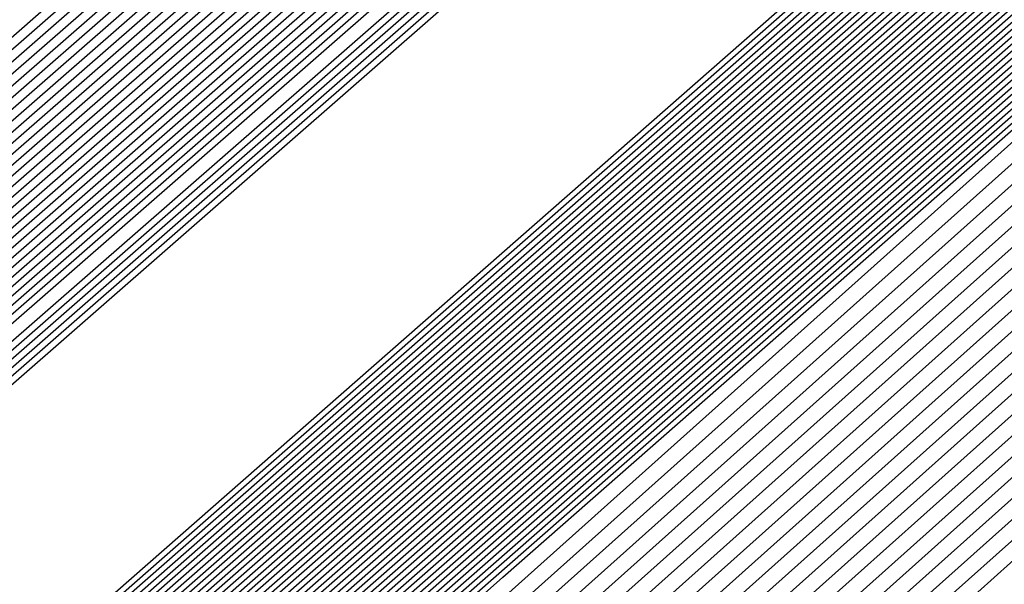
# Model space of a CAD drawing. Extents: x 3249832 to 3255657, y 13789405 to 13793316.
# Tile 792 of 1056: x 3253208.5874 to 3253208.7216, y 13791257.6932 to 13791257.7701. Entities that reach past the tile are written whole.
import ezdxf

# ---------------------------------------------------------------- set-up
doc = ezdxf.new("R2010")
doc.units = 0
doc.header["$LTSCALE"] = 100
doc.header["$MEASUREMENT"] = 0
for name, color, linetype in [('GRATIO_03231_CON', 1, 'CONTINUOUS'), ('GRATIO_0323_ICON', 1, 'CONTINUOUS'), ('TARGETS_EAST', 7, 'CONTINUOUS')]:
    doc.layers.add(name, color=color, linetype=linetype)

# ---------------------------------------------------------------- blocks, each defined once
blk = doc.blocks.new('Gratio_032316_contours')
at = {"layer": 'GRATIO_03231_CON', "color": 1, "linetype": 'Continuous', "flags": 128}
for points in [[(3253179.55027, 13791232.39503), (3253186.87441, 13791238.77001), (3253201.4775, 13791251.51898), (3253219.20823, 13791267.00714), (3253234.45763, 13791280.32933), (3253243.00028, 13791287.79153), (3253246.14511, 13791290.5444), (3253246.5846, 13791290.94974), (3253247.02187, 13791291.379), (3253250.20254, 13791294.24212), (3253258.88285, 13791301.95866), (3253274.44262, 13791315.73867), (3253292.7559, 13791331.95413), (3253308.32028, 13791345.76753)], [(3253180.16544, 13791232.93802), (3253187.28488, 13791239.13155), (3253201.72516, 13791251.73678), (3253219.33902, 13791267.12228), (3253234.51314, 13791280.37862), (3253243.01644, 13791287.80647), (3253246.14668, 13791290.54676), (3253246.58389, 13791290.95054), (3253247.01645, 13791291.37639), (3253250.16633, 13791294.21318), (3253258.7639, 13791301.85732), (3253274.17605, 13791315.50724), (3253292.31584, 13791331.56933), (3253307.73285, 13791345.25198)], [(3253180.78061, 13791233.481), (3253187.69534, 13791239.49309), (3253201.97282, 13791251.95458), (3253219.46981, 13791267.23741), (3253234.56866, 13791280.42791), (3253243.03259, 13791287.8214), (3253246.14825, 13791290.54912), (3253246.58317, 13791290.95133), (3253247.01103, 13791291.37378), (3253250.13013, 13791294.18424), (3253258.64495, 13791301.75599), (3253273.90947, 13791315.27582), (3253291.87577, 13791331.18453), (3253307.14542, 13791344.73643)], [(3253181.39578, 13791234.02399), (3253188.1058, 13791239.85463), (3253202.22048, 13791252.17237), (3253219.6006, 13791267.35254), (3253234.62418, 13791280.4772), (3253243.04874, 13791287.83633), (3253246.14982, 13791290.55149), (3253246.58246, 13791290.95213), (3253247.00561, 13791291.37117), (3253250.09393, 13791294.15529), (3253258.526, 13791301.65465), (3253273.6429, 13791315.0444), (3253291.4357, 13791330.79973), (3253306.55799, 13791344.22088)], [(3253182.62612, 13791235.10996), (3253188.92672, 13791240.5777), (3253202.71581, 13791252.60797), (3253219.86218, 13791267.58281), (3253234.73522, 13791280.57579), (3253243.08105, 13791287.8662), (3253246.15297, 13791290.55621), (3253246.58103, 13791290.95372), (3253246.99477, 13791291.36594), (3253250.02153, 13791294.09741), (3253258.2881, 13791301.45198), (3253273.10975, 13791314.58156), (3253290.55557, 13791330.03014), (3253305.38313, 13791343.18978)], [(3253183.24129, 13791235.65295), (3253189.33718, 13791240.93924), (3253202.96347, 13791252.82577), (3253219.99297, 13791267.69794), (3253234.79073, 13791280.62508), (3253243.0972, 13791287.88113), (3253246.15454, 13791290.55858), (3253246.58032, 13791290.95452), (3253246.98935, 13791291.36333), (3253249.98532, 13791294.06847), (3253258.16915, 13791301.35065), (3253272.84317, 13791314.35013), (3253290.11551, 13791329.64534), (3253304.7957, 13791342.67423)], [(3253189.74764, 13791241.30078), (3253203.21113, 13791253.04357), (3253220.12376, 13791267.81308), (3253234.84625, 13791280.67437), (3253243.11336, 13791287.89607), (3253246.15611, 13791290.56094), (3253246.57961, 13791290.95531), (3253246.98393, 13791291.36072), (3253249.94912, 13791294.03953), (3253258.05019, 13791301.24931), (3253272.5766, 13791314.11871), (3253289.67544, 13791329.26055), (3253304.20827, 13791342.15868)], [(3253190.1581, 13791241.66232), (3253203.45879, 13791253.26136), (3253220.25455, 13791267.92821), (3253234.90177, 13791280.72366), (3253243.12951, 13791287.911), (3253246.15768, 13791290.5633), (3253246.57889, 13791290.95611), (3253246.97851, 13791291.35811), (3253249.91292, 13791294.01058), (3253257.93124, 13791301.14798), (3253272.31002, 13791313.88729), (3253289.23538, 13791328.87575), (3253303.62084, 13791341.64313)], [(3253190.97902, 13791242.38539), (3253203.95411, 13791253.69696), (3253220.51613, 13791268.15847), (3253235.01281, 13791280.82224), (3253243.16182, 13791287.94087), (3253246.16082, 13791290.56803), (3253246.57747, 13791290.9577), (3253246.96767, 13791291.35288), (3253249.84051, 13791293.9527), (3253257.69334, 13791300.94531), (3253271.77687, 13791313.42445), (3253288.35525, 13791328.10615), (3253302.44598, 13791340.61203)], [(3253191.38948, 13791242.74693), (3253204.20177, 13791253.91476), (3253220.64692, 13791268.27361), (3253235.06832, 13791280.87154), (3253243.17797, 13791287.9558), (3253246.1624, 13791290.57039), (3253246.57675, 13791290.9585), (3253246.96225, 13791291.35027), (3253249.80431, 13791293.92376), (3253257.57439, 13791300.84397), (3253271.51029, 13791313.19303), (3253287.91518, 13791327.72135), (3253301.85855, 13791340.09648)], [(3253191.79994, 13791243.10847), (3253204.44943, 13791254.13256), (3253220.77772, 13791268.38874), (3253235.12384, 13791280.92083), (3253243.19412, 13791287.97073), (3253246.16397, 13791290.57276), (3253246.57604, 13791290.95929), (3253246.95683, 13791291.34766), (3253249.76811, 13791293.89481), (3253257.45544, 13791300.74264), (3253271.24372, 13791312.9616), (3253287.47511, 13791327.33655), (3253301.27112, 13791339.58093)], [(3253192.2104, 13791243.47001), (3253204.69709, 13791254.35035), (3253220.90851, 13791268.50387), (3253235.17936, 13791280.97012), (3253243.21028, 13791287.98567), (3253246.16554, 13791290.57512), (3253246.57533, 13791290.96009), (3253246.95142, 13791291.34505), (3253249.73191, 13791293.86587), (3253257.33649, 13791300.6413), (3253270.97714, 13791312.73018), (3253287.03505, 13791326.95176), (3253300.68369, 13791339.06538)], [(3253193.03132, 13791244.19308), (3253205.19242, 13791254.78595), (3253221.17009, 13791268.73414), (3253235.29039, 13791281.0687), (3253243.24258, 13791288.01553), (3253246.16868, 13791290.57985), (3253246.5739, 13791290.96168), (3253246.94058, 13791291.33982), (3253249.6595, 13791293.80799), (3253257.09858, 13791300.43863), (3253270.44399, 13791312.26734), (3253286.15492, 13791326.18216), (3253299.50883, 13791338.03428)], [(3253193.44178, 13791244.55462), (3253205.44008, 13791255.00375), (3253221.30088, 13791268.84927), (3253235.34591, 13791281.11799), (3253243.25874, 13791288.03047), (3253246.17025, 13791290.58221), (3253246.57319, 13791290.96248), (3253246.93516, 13791291.33721), (3253249.6233, 13791293.77904), (3253256.97963, 13791300.3373), (3253270.17741, 13791312.03592), (3253285.71485, 13791325.79737), (3253298.92139, 13791337.51873)], [(3253193.85224, 13791244.91616), (3253205.68774, 13791255.22155), (3253221.43167, 13791268.9644), (3253235.40143, 13791281.16728), (3253243.27489, 13791288.0454), (3253246.17182, 13791290.58457), (3253246.57247, 13791290.96327), (3253246.92974, 13791291.3346), (3253249.5871, 13791293.7501), (3253256.86068, 13791300.23596), (3253269.91084, 13791311.8045), (3253285.27479, 13791325.41257), (3253298.33396, 13791337.00318)], [(3253194.2627, 13791245.2777), (3253205.9354, 13791255.43934), (3253221.56246, 13791269.07954), (3253235.45695, 13791281.21658), (3253243.29104, 13791288.06033), (3253246.17339, 13791290.58694), (3253246.57176, 13791290.96407), (3253246.92432, 13791291.33198), (3253249.55089, 13791293.72116), (3253256.74173, 13791300.13463), (3253269.64426, 13791311.57307), (3253284.83472, 13791325.02777), (3253297.74653, 13791336.48763)], [(3253195.08362, 13791246.00077), (3253206.43072, 13791255.87494), (3253221.82404, 13791269.3098), (3253235.56798, 13791281.31516), (3253243.32335, 13791288.0902), (3253246.17654, 13791290.59166), (3253246.57033, 13791290.96566), (3253246.91348, 13791291.32676), (3253249.47849, 13791293.66327), (3253256.50383, 13791299.93196), (3253269.11111, 13791311.11023), (3253283.95459, 13791324.25817), (3253296.57167, 13791335.45653)], [(3253195.49408, 13791246.36231), (3253206.67838, 13791256.09274), (3253221.95483, 13791269.42494), (3253235.6235, 13791281.36445), (3253243.3395, 13791288.10513), (3253246.17811, 13791290.59402), (3253246.56962, 13791290.96646), (3253246.90806, 13791291.32415), (3253249.44229, 13791293.63433), (3253256.38488, 13791299.83062), (3253268.84454, 13791310.87881), (3253283.51452, 13791323.87338), (3253295.98424, 13791334.94098)], [(3253195.90454, 13791246.72385), (3253206.92604, 13791256.31054), (3253222.08562, 13791269.54007), (3253235.67902, 13791281.41374), (3253243.35566, 13791288.12007), (3253246.17968, 13791290.59639), (3253246.56891, 13791290.96725), (3253246.90264, 13791291.32154), (3253249.40609, 13791293.60539), (3253256.26593, 13791299.72929), (3253268.57796, 13791310.64739), (3253283.07446, 13791323.48858), (3253295.39681, 13791334.42543)], [(3253196.31501, 13791247.08539), (3253207.1737, 13791256.52833), (3253222.21641, 13791269.6552), (3253235.73454, 13791281.46303), (3253243.37181, 13791288.135), (3253246.18125, 13791290.59875), (3253246.56819, 13791290.96805), (3253246.89722, 13791291.31892), (3253249.36988, 13791293.57645), (3253256.14697, 13791299.62795), (3253268.31138, 13791310.41597), (3253282.63439, 13791323.10378), (3253294.80938, 13791333.90988)], [(3253197.13593, 13791247.80846), (3253207.66903, 13791256.96393), (3253222.47799, 13791269.88547), (3253235.84557, 13791281.56162), (3253243.40412, 13791288.16487), (3253246.18439, 13791290.60348), (3253246.56677, 13791290.96964), (3253246.88638, 13791291.3137), (3253249.29748, 13791293.51856), (3253255.90907, 13791299.42528), (3253267.77823, 13791309.95312), (3253281.75426, 13791322.33419), (3253293.63452, 13791332.87878)], [(3253197.54639, 13791248.17), (3253207.91669, 13791257.18173), (3253222.60878, 13791270.0006), (3253235.90109, 13791281.61091), (3253243.42027, 13791288.1798), (3253246.18596, 13791290.60584), (3253246.56605, 13791290.97044), (3253246.88096, 13791291.31109), (3253249.26128, 13791293.48962), (3253255.79012, 13791299.32395), (3253267.51166, 13791309.7217), (3253281.31419, 13791321.94939), (3253293.04709, 13791332.36323), (3253299.24948, 13791337.92415)], [(3253197.95685, 13791248.53154), (3253208.16435, 13791257.39953), (3253222.73957, 13791270.11573), (3253235.95661, 13791281.6602), (3253243.43643, 13791288.19473), (3253246.18754, 13791290.6082), (3253246.56534, 13791290.97123), (3253246.87554, 13791291.30847), (3253249.22507, 13791293.46068), (3253255.67117, 13791299.22261), (3253267.24508, 13791309.49028), (3253280.87413, 13791321.56459), (3253292.45966, 13791331.84768), (3253298.58416, 13791337.33876)]]:
    blk.add_lwpolyline(points, dxfattribs=at)
at = {"layer": 'GRATIO_03231_CON', "color": 5, "linetype": 'Continuous', "flags": 128}
for points in [[(3253178.31993, 13791231.30905), (3253186.05349, 13791238.04694), (3253200.98218, 13791251.08338), (3253218.94665, 13791266.77688), (3253234.34659, 13791280.23075), (3253242.96798, 13791287.76167), (3253246.14197, 13791290.53967), (3253246.58603, 13791290.94815), (3253247.02107, 13791291.37394), (3253250.18182, 13791294.2177), (3253258.80647, 13791301.88356), (3253274.26937, 13791315.56557), (3253292.48955, 13791331.61762), (3253308.02221, 13791345.18354)], [(3253177.70476, 13791230.76607), (3253185.64303, 13791237.6854), (3253200.73452, 13791250.86558), (3253218.81586, 13791266.66175), (3253234.29107, 13791280.18146), (3253242.95182, 13791287.74673), (3253246.1404, 13791290.53731), (3253246.58674, 13791290.94735), (3253247.01436, 13791291.36584), (3253250.12102, 13791294.16091), (3253258.59804, 13791301.69555), (3253273.79626, 13791315.14336), (3253291.70456, 13791330.92064), (3253306.97134, 13791344.25434)], [(3253177.08958, 13791230.22308), (3253185.23257, 13791237.32386), (3253200.48686, 13791250.64779), (3253218.68507, 13791266.54661), (3253234.23556, 13791280.13216), (3253242.93567, 13791287.7318), (3253246.13883, 13791290.53495), (3253246.58745, 13791290.94656), (3253247.00766, 13791291.35773), (3253250.06022, 13791294.10413), (3253258.38961, 13791301.50754), (3253273.32314, 13791314.72115), (3253290.91956, 13791330.22366), (3253305.92046, 13791343.32515)], [(3253176.47441, 13791229.68009), (3253184.82211, 13791236.96232), (3253200.23919, 13791250.42999), (3253218.55428, 13791266.43148), (3253234.18004, 13791280.08287), (3253242.91952, 13791287.71687), (3253246.13725, 13791290.53258), (3253246.58817, 13791290.94576), (3253247.00095, 13791291.34963), (3253249.99942, 13791294.04734), (3253258.18118, 13791301.31953), (3253272.85003, 13791314.29894), (3253290.13456, 13791329.52668), (3253304.86958, 13791342.39595)], [(3253175.24407, 13791228.59412), (3253184.00119, 13791236.23925), (3253199.74387, 13791249.99439), (3253218.2927, 13791266.20121), (3253234.069, 13791279.98429), (3253242.88721, 13791287.687), (3253246.13411, 13791290.52786), (3253246.58959, 13791290.94417), (3253246.98754, 13791291.33342), (3253249.87782, 13791293.93376), (3253257.76432, 13791300.94351), (3253271.9038, 13791313.45451), (3253288.56457, 13791328.13272), (3253302.76783, 13791340.53756)], [(3253196.57706, 13791247.03615), (3253203.47105, 13791253.1938), (3253218.75951, 13791266.60126), (3253234.06971, 13791279.98413), (3253242.88772, 13791287.68662), (3253246.13462, 13791290.52731), (3253246.59031, 13791290.94338), (3253246.98083, 13791291.32532), (3253249.81702, 13791293.87697), (3253257.55589, 13791300.7555), (3253271.43068, 13791313.0323), (3253287.77957, 13791327.43574), (3253301.71695, 13791339.60837)], [(3253196.71057, 13791247.15254), (3253203.58621, 13791253.29381), (3253218.83398, 13791266.66558), (3253234.10345, 13791280.01283), (3253242.89801, 13791287.6948), (3253246.13636, 13791290.52784), (3253246.59102, 13791290.94258), (3253246.97413, 13791291.31721), (3253249.75622, 13791293.82018), (3253257.34746, 13791300.56749), (3253270.95757, 13791312.61009), (3253286.99457, 13791326.73875), (3253300.66608, 13791338.67918)], [(3253196.84408, 13791247.26894), (3253203.70137, 13791253.39382), (3253218.90845, 13791266.7299), (3253234.13718, 13791280.04153), (3253242.9083, 13791287.70297), (3253246.13809, 13791290.52836), (3253246.59174, 13791290.94178), (3253246.96742, 13791291.30911), (3253249.69542, 13791293.76339), (3253257.13903, 13791300.37948), (3253270.48445, 13791312.18788), (3253286.20957, 13791326.04177), (3253299.6152, 13791337.74998)], [(3253197.11109, 13791247.50174), (3253203.93169, 13791253.59384), (3253219.0574, 13791266.85855), (3253234.20465, 13791280.09892), (3253242.92888, 13791287.71932), (3253246.14156, 13791290.52941), (3253246.59316, 13791290.94019), (3253246.95401, 13791291.2929), (3253249.57383, 13791293.64981), (3253256.72217, 13791300.00346), (3253269.53822, 13791311.34346), (3253284.63958, 13791324.64781), (3253297.51345, 13791335.89159)], [(3253197.2446, 13791247.61813), (3253204.04685, 13791253.69384), (3253219.13187, 13791266.92287), (3253234.23839, 13791280.12762), (3253242.93918, 13791287.72749), (3253246.1433, 13791290.52994), (3253246.59388, 13791290.9394), (3253246.9473, 13791291.28479), (3253249.51303, 13791293.59302), (3253256.51374, 13791299.81545), (3253269.06511, 13791310.92125), (3253283.85458, 13791323.95083), (3253296.46257, 13791334.9624)], [(3253197.37811, 13791247.73453), (3253204.16201, 13791253.79385), (3253219.20635, 13791266.98719), (3253234.27212, 13791280.15631), (3253242.94947, 13791287.73567), (3253246.14503, 13791290.53046), (3253246.59459, 13791290.9386), (3253246.9406, 13791291.27669), (3253249.45223, 13791293.53623), (3253256.30531, 13791299.62744), (3253268.59199, 13791310.49904), (3253283.06958, 13791323.25385), (3253295.41169, 13791334.0332)], [(3253197.51162, 13791247.85093), (3253204.27717, 13791253.89386), (3253219.28082, 13791267.05151), (3253234.30586, 13791280.18501), (3253242.95976, 13791287.74384), (3253246.14676, 13791290.53099), (3253246.5953, 13791290.9378), (3253246.93389, 13791291.26859), (3253249.39143, 13791293.47944), (3253256.09688, 13791299.43942), (3253268.11888, 13791310.07683), (3253282.28459, 13791322.55687), (3253294.36082, 13791333.10401)], [(3253197.77863, 13791248.08372), (3253204.50749, 13791254.09388), (3253219.42977, 13791267.18016), (3253234.37333, 13791280.2424), (3253242.98034, 13791287.76019), (3253246.15023, 13791290.53204), (3253246.59673, 13791290.93621), (3253246.92048, 13791291.25238), (3253249.26983, 13791293.36586), (3253255.68002, 13791299.0634), (3253267.17265, 13791309.2324), (3253280.71459, 13791321.16291), (3253292.25906, 13791331.24562), (3253298.86322, 13791336.86351)], [(3253197.91214, 13791248.20012), (3253204.62265, 13791254.19388), (3253219.50424, 13791267.24448), (3253234.40706, 13791280.2711), (3253242.99064, 13791287.76837), (3253246.15197, 13791290.53257), (3253246.59744, 13791290.93542), (3253246.91378, 13791291.24427), (3253249.20903, 13791293.30907), (3253255.47159, 13791298.87539), (3253266.69953, 13791308.81019), (3253279.9296, 13791320.46593), (3253291.20819, 13791330.31643), (3253297.66843, 13791335.81202)], [(3253198.04565, 13791248.31651), (3253204.73781, 13791254.29389), (3253219.57872, 13791267.3088), (3253234.4408, 13791280.2998), (3253243.00093, 13791287.77654), (3253246.1537, 13791290.53309), (3253246.59816, 13791290.93462), (3253246.90707, 13791291.23617), (3253249.14823, 13791293.25228), (3253255.26316, 13791298.68738), (3253266.22642, 13791308.38798), (3253279.1446, 13791319.76895), (3253290.15731, 13791329.38723), (3253296.47364, 13791334.76054)], [(3253198.17916, 13791248.43291), (3253204.85297, 13791254.3939), (3253219.65319, 13791267.37312), (3253234.47453, 13791280.32849), (3253243.01122, 13791287.78471), (3253246.15544, 13791290.53362), (3253246.59887, 13791290.93382), (3253246.90036, 13791291.22806), (3253249.08743, 13791293.19549), (3253255.05473, 13791298.49937), (3253265.7533, 13791307.96577), (3253278.3596, 13791319.07197), (3253289.10643, 13791328.45804), (3253295.27885, 13791333.70905)], [(3253198.44617, 13791248.6657), (3253205.08329, 13791254.59392), (3253219.80214, 13791267.50177), (3253234.542, 13791280.38589), (3253243.0318, 13791287.80106), (3253246.15891, 13791290.53467), (3253246.6003, 13791290.93223), (3253246.88695, 13791291.21186), (3253248.96583, 13791293.08191), (3253254.63787, 13791298.12335), (3253264.80707, 13791307.12135), (3253276.7896, 13791317.678), (3253287.00468, 13791326.59965), (3253292.88927, 13791331.60608), (3253295.95133, 13791334.07094)], [(3253198.57968, 13791248.7821), (3253205.19845, 13791254.69392), (3253219.87661, 13791267.56609), (3253234.57574, 13791280.41459), (3253243.04209, 13791287.80924), (3253246.16064, 13791290.53519), (3253246.60101, 13791290.93144), (3253246.88025, 13791291.20375), (3253248.90503, 13791293.02512), (3253254.42944, 13791297.93534), (3253264.33396, 13791306.69914), (3253276.00461, 13791316.98102), (3253285.9538, 13791325.67045), (3253291.69448, 13791330.55459), (3253294.7416, 13791333.01142)], [(3253198.71319, 13791248.8985), (3253205.31361, 13791254.79393), (3253219.95108, 13791267.63041), (3253234.60947, 13791280.44328), (3253243.05239, 13791287.81741), (3253246.16237, 13791290.53572), (3253246.60172, 13791290.93064), (3253246.87354, 13791291.19565), (3253248.84423, 13791292.96834), (3253254.22101, 13791297.74733), (3253263.86084, 13791306.27693), (3253275.21961, 13791316.28404), (3253284.90293, 13791324.74126), (3253290.49969, 13791329.50311), (3253293.53187, 13791331.9519)], [(3253198.8467, 13791249.0149), (3253205.42877, 13791254.89394), (3253220.02556, 13791267.69473), (3253234.64321, 13791280.47198), (3253243.06268, 13791287.82558), (3253246.16411, 13791290.53624), (3253246.60244, 13791290.92984), (3253246.86684, 13791291.18754), (3253248.78343, 13791292.91155), (3253254.01258, 13791297.55932), (3253263.38773, 13791305.85472), (3253274.43461, 13791315.58706), (3253283.85205, 13791323.81207), (3253289.3049, 13791328.45162), (3253292.32214, 13791330.89237), (3253295.39879, 13791333.38715)], [(3253199.11371, 13791249.24769), (3253205.65909, 13791255.09396), (3253220.17451, 13791267.82338), (3253234.71068, 13791280.52937), (3253243.08326, 13791287.84193), (3253246.16758, 13791290.53729), (3253246.60386, 13791290.92825), (3253246.85342, 13791291.17133), (3253248.66183, 13791292.79797), (3253253.59572, 13791297.1833), (3253262.4415, 13791305.01029), (3253272.86462, 13791314.1931), (3253281.7503, 13791321.95368), (3253286.91532, 13791326.34865), (3253289.90268, 13791328.77333), (3253293.18693, 13791331.45768)], [(3253199.24722, 13791249.36409), (3253205.77425, 13791255.19397), (3253220.24898, 13791267.8877), (3253234.74441, 13791280.55807), (3253243.09355, 13791287.85011), (3253246.16931, 13791290.53782), (3253246.60458, 13791290.92746), (3253246.84672, 13791291.16323), (3253248.60103, 13791292.74118), (3253253.38729, 13791296.99529), (3253261.96839, 13791304.58808), (3253272.07962, 13791313.49612), (3253280.69942, 13791321.02448), (3253285.72053, 13791325.29717), (3253288.69295, 13791327.71381), (3253292.081, 13791330.49295), (3253297.61917, 13791335.1971)], [(3253199.38073, 13791249.48048), (3253205.88941, 13791255.29397), (3253220.32345, 13791267.95202), (3253234.77815, 13791280.58677), (3253243.10385, 13791287.85828), (3253246.17105, 13791290.53834), (3253246.60529, 13791290.92666), (3253246.84001, 13791291.15513), (3253248.54023, 13791292.68439), (3253253.17886, 13791296.80728), (3253261.49527, 13791304.16587), (3253271.29462, 13791312.79914), (3253279.64854, 13791320.09529), (3253284.52574, 13791324.24568), (3253287.48322, 13791326.65429), (3253290.97507, 13791329.52822), (3253296.71525, 13791334.41022)], [(3253199.51424, 13791249.59688), (3253206.00457, 13791255.39398), (3253220.39793, 13791268.01634), (3253234.81188, 13791280.61546), (3253243.11414, 13791287.86646), (3253246.17278, 13791290.53887), (3253246.606, 13791290.92586), (3253246.83331, 13791291.14702), (3253248.47943, 13791292.6276), (3253252.97044, 13791296.61927), (3253261.02215, 13791303.74366), (3253270.50962, 13791312.10216), (3253278.59767, 13791319.16609), (3253283.33095, 13791323.1942), (3253286.27349, 13791325.59476), (3253289.86914, 13791328.56348), (3253295.81132, 13791333.62334)], [(3253199.78125, 13791249.82967), (3253206.23489, 13791255.594), (3253220.54687, 13791268.14499), (3253234.87935, 13791280.67286), (3253243.13472, 13791287.8828), (3253246.17625, 13791290.53992), (3253246.60743, 13791290.92427), (3253246.8199, 13791291.13081), (3253248.35784, 13791292.51402), (3253252.55358, 13791296.24325), (3253260.07593, 13791302.89924), (3253268.93963, 13791310.70819), (3253276.49591, 13791317.3077), (3253280.94137, 13791321.09123), (3253283.85403, 13791323.47572), (3253287.65728, 13791326.63402), (3253294.00347, 13791332.04958)], [(3253199.91476, 13791249.94607), (3253206.35005, 13791255.69401), (3253220.62135, 13791268.20931), (3253234.91309, 13791280.70156), (3253243.14501, 13791287.89098), (3253246.17798, 13791290.54045), (3253246.60814, 13791290.92348), (3253246.81319, 13791291.12271), (3253248.29704, 13791292.45723), (3253252.34515, 13791296.05524), (3253259.60281, 13791302.47703), (3253268.15463, 13791310.01121), (3253275.44504, 13791316.37851), (3253279.74658, 13791320.03974), (3253282.6443, 13791322.4162), (3253286.55135, 13791325.66929), (3253293.09954, 13791331.2627), (3253300.79521, 13791337.86923)], [(3253200.04827, 13791250.06247), (3253206.46521, 13791255.79401), (3253220.69582, 13791268.27363), (3253234.94682, 13791280.73025), (3253243.15531, 13791287.89915), (3253246.17972, 13791290.54097), (3253246.60886, 13791290.92268), (3253246.80649, 13791291.1146), (3253248.23624, 13791292.40044), (3253252.13672, 13791295.86723), (3253259.1297, 13791302.05482), (3253267.36963, 13791309.31423), (3253274.39416, 13791315.44932), (3253278.55179, 13791318.98826), (3253281.43456, 13791321.35667), (3253285.44542, 13791324.70455), (3253292.19561, 13791330.47582), (3253300.12972, 13791337.29016)], [(3253200.18178, 13791250.17887), (3253206.58037, 13791255.89402), (3253220.77029, 13791268.33795), (3253234.98056, 13791280.75895), (3253243.1656, 13791287.90733), (3253246.18145, 13791290.5415), (3253246.60957, 13791290.92188), (3253246.79978, 13791291.1065), (3253248.17544, 13791292.34365), (3253251.92829, 13791295.67922), (3253258.65658, 13791301.63261), (3253266.58464, 13791308.61725), (3253273.34328, 13791314.52012), (3253277.357, 13791317.93677), (3253280.22483, 13791320.29715), (3253284.33949, 13791323.73982), (3253291.29169, 13791329.68894), (3253299.46423, 13791336.71108)], [(3253200.44879, 13791250.41166), (3253206.81069, 13791256.09404), (3253220.91924, 13791268.4666), (3253235.04803, 13791280.81634), (3253243.18618, 13791287.92368), (3253246.18492, 13791290.54255), (3253246.611, 13791290.92029), (3253246.78637, 13791291.09029), (3253248.05384, 13791292.23007), (3253251.51143, 13791295.3032), (3253257.71035, 13791300.78818), (3253265.01464, 13791307.22329), (3253271.24153, 13791312.66173), (3253274.96742, 13791315.8338), (3253277.80537, 13791318.17811), (3253282.12763, 13791321.81036), (3253289.48383, 13791328.11518), (3253298.13324, 13791335.55292)], [(3253200.5823, 13791250.52806), (3253206.92586, 13791256.19405), (3253220.99372, 13791268.53092), (3253235.08176, 13791280.84504), (3253243.19647, 13791287.93185), (3253246.18666, 13791290.54307), (3253246.61171, 13791290.9195), (3253246.77966, 13791291.08219), (3253247.99304, 13791292.17328), (3253251.303, 13791295.11519), (3253257.23724, 13791300.36597), (3253264.22964, 13791306.52631), (3253270.19065, 13791311.73254), (3253273.77263, 13791314.78231), (3253276.59564, 13791317.11859), (3253281.0217, 13791320.84562), (3253288.57991, 13791327.3283), (3253297.46775, 13791334.97385)], [(3253200.71581, 13791250.64445), (3253207.04102, 13791256.29406), (3253221.06819, 13791268.59524), (3253235.1155, 13791280.87374), (3253243.20676, 13791287.94002), (3253246.18839, 13791290.5436), (3253246.61242, 13791290.9187), (3253246.77296, 13791291.07408), (3253247.93224, 13791292.11649), (3253251.09457, 13791294.92718), (3253256.76412, 13791299.94376), (3253263.44465, 13791305.82933), (3253269.13978, 13791310.80334), (3253272.57784, 13791313.73083), (3253275.38591, 13791316.05906), (3253279.91577, 13791319.88089), (3253287.67598, 13791326.54142), (3253296.80226, 13791334.39477)], [(3253200.84932, 13791250.76085), (3253207.15618, 13791256.39406), (3253221.14266, 13791268.65956), (3253235.14923, 13791280.90243), (3253243.21706, 13791287.9482), (3253246.19012, 13791290.54412), (3253246.61314, 13791290.9179), (3253246.76625, 13791291.06598), (3253247.87144, 13791292.0597), (3253250.88614, 13791294.73917), (3253256.29101, 13791299.52155), (3253262.65965, 13791305.13235), (3253268.0889, 13791309.87415), (3253271.38305, 13791312.67934), (3253274.17618, 13791314.99954), (3253278.80984, 13791318.91616), (3253286.77206, 13791325.75454), (3253296.13677, 13791333.81569)], [(3253201.11633, 13791250.99365), (3253207.3865, 13791256.59408), (3253221.29161, 13791268.78821), (3253235.2167, 13791280.95983), (3253243.23764, 13791287.96455), (3253246.19359, 13791290.54517), (3253246.61456, 13791290.91631), (3253246.75284, 13791291.04977), (3253247.74984, 13791291.94612), (3253250.46928, 13791294.36315), (3253255.34478, 13791298.67713), (3253261.08965, 13791303.73839), (3253265.98715, 13791308.01576), (3253268.99347, 13791310.57637), (3253271.75672, 13791312.8805), (3253276.59798, 13791316.9867), (3253284.9642, 13791324.18078), (3253294.80578, 13791332.65754)], [(3253201.24984, 13791251.11004), (3253207.50166, 13791256.69409), (3253221.36608, 13791268.85253), (3253235.25044, 13791280.98852), (3253243.24793, 13791287.97272), (3253246.19533, 13791290.5457), (3253246.61528, 13791290.91552), (3253246.74613, 13791291.04167), (3253247.68904, 13791291.88933), (3253250.26085, 13791294.17514), (3253254.87166, 13791298.25492), (3253260.30466, 13791303.04141), (3253264.93627, 13791307.08657), (3253267.79868, 13791309.52489), (3253270.54699, 13791311.82097), (3253275.49205, 13791316.02196), (3253284.06028, 13791323.3939), (3253294.14029, 13791332.07846)], [(3253201.38335, 13791251.22644), (3253207.61682, 13791256.7941), (3253221.44056, 13791268.91685), (3253235.28417, 13791281.01722), (3253243.25822, 13791287.9809), (3253246.19706, 13791290.54622), (3253246.61599, 13791290.91472), (3253246.73943, 13791291.03356), (3253247.62824, 13791291.83254), (3253250.05242, 13791293.98713), (3253254.39855, 13791297.83271), (3253259.51966, 13791302.34443), (3253263.88539, 13791306.15737), (3253266.60389, 13791308.4734), (3253269.33726, 13791310.76145), (3253274.38613, 13791315.05723), (3253283.15635, 13791322.60702), (3253293.4748, 13791331.49938)], [(3253201.51686, 13791251.34284), (3253207.73198, 13791256.8941), (3253221.51503, 13791268.98117), (3253235.31791, 13791281.04592), (3253243.26852, 13791287.98907), (3253246.1988, 13791290.54675), (3253246.6167, 13791290.91393), (3253246.73272, 13791291.02546), (3253247.56744, 13791291.77576), (3253249.84399, 13791293.79912), (3253253.92543, 13791297.41049), (3253258.73466, 13791301.64744), (3253262.83452, 13791305.22818), (3253265.4091, 13791307.42192), (3253268.12753, 13791309.70193), (3253273.2802, 13791314.0925), (3253282.25242, 13791321.82014), (3253292.80931, 13791330.9203), (3253301.81088, 13791338.63068)], [(3253201.78387, 13791251.57563), (3253207.9623, 13791257.09412), (3253221.66398, 13791269.10982), (3253235.38538, 13791281.10331), (3253243.2891, 13791288.00542), (3253246.20227, 13791290.5478), (3253246.61813, 13791290.91233), (3253246.71931, 13791291.00925), (3253247.44584, 13791291.66218), (3253249.42713, 13791293.4231), (3253252.9792, 13791296.56607), (3253257.16467, 13791300.25348), (3253260.73276, 13791303.36979), (3253263.01952, 13791305.31895), (3253265.70807, 13791307.58288), (3253271.06834, 13791312.16303), (3253280.44457, 13791320.24638), (3253291.47832, 13791329.76215), (3253300.88547, 13791337.82513)], [(3253201.91738, 13791251.69203), (3253208.07746, 13791257.19413), (3253221.73845, 13791269.17414), (3253235.41911, 13791281.13201), (3253243.29939, 13791288.01359), (3253246.204, 13791290.54832), (3253246.61884, 13791290.91154), (3253246.71261, 13791291.00114), (3253247.38504, 13791291.60539), (3253249.2187, 13791293.23509), (3253252.50609, 13791296.14386), (3253256.37967, 13791299.5565), (3253259.68189, 13791302.44059), (3253261.82473, 13791304.26746), (3253264.49834, 13791306.52336), (3253269.96241, 13791311.1983), (3253279.54064, 13791319.4595), (3253290.81283, 13791329.18307), (3253300.42277, 13791337.42236)], [(3253202.05089, 13791251.80842), (3253208.19262, 13791257.29414), (3253221.81293, 13791269.23846), (3253235.45285, 13791281.16071), (3253243.30968, 13791288.02177), (3253246.20573, 13791290.54885), (3253246.61956, 13791290.91074), (3253246.7059, 13791290.99304), (3253247.32424, 13791291.5486), (3253249.01027, 13791293.04708), (3253252.03297, 13791295.72165), (3253255.59467, 13791298.85952), (3253258.63101, 13791301.5114), (3253260.62994, 13791303.21597), (3253263.28861, 13791305.46384), (3253268.85648, 13791310.23357), (3253278.63672, 13791318.67262), (3253290.14734, 13791328.60399), (3253299.96006, 13791337.01958)], [(3253222.18973, 13791268.9562), (3253208.47101, 13791257.20698), (3253202.18439, 13791251.92482), (3253202.18439, 13791251.92482), (3253208.30778, 13791257.39414), (3253221.8874, 13791269.30278)], [(3253222.33685, 13791269.08692), (3253208.70035, 13791257.40813), (3253202.45141, 13791252.15761), (3253202.45141, 13791252.15761), (3253208.5381, 13791257.59416), (3253222.03635, 13791269.43142)], [(3253222.41042, 13791269.15229), (3253208.81502, 13791257.50869), (3253202.58492, 13791252.27401), (3253202.58492, 13791252.27401), (3253208.65326, 13791257.69417), (3253222.11082, 13791269.49575)], [(3253222.48398, 13791269.21765), (3253208.92969, 13791257.60926), (3253202.71843, 13791252.39041), (3253202.71843, 13791252.39041), (3253208.76842, 13791257.79418), (3253222.18529, 13791269.56007)], [(3253222.55754, 13791269.28301), (3253209.04436, 13791257.70983), (3253202.85194, 13791252.50681), (3253202.85193, 13791252.50681), (3253208.88358, 13791257.89419), (3253222.25977, 13791269.62439)], [(3253222.70467, 13791269.41374), (3253209.2737, 13791257.91097), (3253203.11895, 13791252.7396), (3253203.11895, 13791252.7396), (3253209.1139, 13791258.0942), (3253222.40871, 13791269.75304)], [(3253222.77823, 13791269.4791), (3253209.38837, 13791258.01154), (3253203.25246, 13791252.856), (3253203.25246, 13791252.856), (3253209.22906, 13791258.19421), (3253222.48319, 13791269.81736)], [(3253222.8518, 13791269.54447), (3253209.50304, 13791258.11211), (3253203.38597, 13791252.97239), (3253203.38597, 13791252.97239), (3253209.34422, 13791258.29422), (3253222.55766, 13791269.88168)], [(3253222.92536, 13791269.60983), (3253209.61771, 13791258.21268), (3253203.51947, 13791253.08879), (3253203.51947, 13791253.08879), (3253209.45938, 13791258.39423), (3253222.63214, 13791269.946)], [(3253294.55593, 13791331.78482), (3253282.65133, 13791321.30274), (3253268.6032, 13791309.01445), (3253256.6338, 13791298.60027), (3253249.91373, 13791292.81609), (3253247.40711, 13791290.71997), (3253247.02638, 13791290.44557), (3253246.62867, 13791290.09727), (3253243.8498, 13791287.66252), (3253236.27025, 13791281.09954), (3253223.07249, 13791269.74056), (3253209.84706, 13791258.41382), (3253203.78649, 13791253.32159), (3253203.78649, 13791253.32159), (3253209.68971, 13791258.59423), (3253222.78114, 13791270.07458), (3253235.89161, 13791281.53353), (3253243.79641, 13791288.43297), (3253249.04881, 13791292.99861), (3253256.14655, 13791299.14707), (3253268.13516, 13791309.52901), (3253282.25127, 13791321.73092), (3253294.2793, 13791332.07331)], [(3253294.30341, 13791331.56698), (3253282.46184, 13791321.1404), (3253268.48808, 13791308.91717), (3253256.58203, 13791298.55815), (3253249.89752, 13791292.80461), (3253247.40414, 13791290.71961), (3253247.02543, 13791290.44664), (3253246.629, 13791290.09938), (3253243.85878, 13791287.67218), (3253236.30279, 13791281.1296), (3253223.14605, 13791269.80592), (3253209.96173, 13791258.51439), (3253203.92, 13791253.43798), (3253203.92, 13791253.43798), (3253209.80487, 13791258.69424), (3253222.85565, 13791270.13885), (3253235.92547, 13791281.56208), (3253243.80512, 13791288.43921), (3253249.03601, 13791292.98573), (3253256.09723, 13791299.1022), (3253268.02248, 13791309.42905), (3253282.06389, 13791321.56632), (3253294.02824, 13791331.85395)], [(3253294.05089, 13791331.34915), (3253282.27235, 13791320.97806), (3253268.37296, 13791308.8199), (3253256.53026, 13791298.51602), (3253249.8813, 13791292.79314), (3253247.40117, 13791290.71925), (3253247.02448, 13791290.44772), (3253246.62933, 13791290.10149), (3253243.86776, 13791287.68184), (3253236.33533, 13791281.15966), (3253223.21961, 13791269.87129), (3253210.0764, 13791258.61496), (3253204.05351, 13791253.55438), (3253204.05351, 13791253.55438), (3253209.92004, 13791258.79424), (3253222.93017, 13791270.20313), (3253235.95934, 13791281.59062), (3253243.81382, 13791288.44544), (3253249.02321, 13791292.97286), (3253256.04791, 13791299.05733), (3253267.90979, 13791309.32909), (3253281.87651, 13791321.40172), (3253293.77719, 13791331.63458)], [(3253293.79837, 13791331.13131), (3253282.08285, 13791320.81572), (3253268.25784, 13791308.72262), (3253256.47849, 13791298.4739), (3253249.86508, 13791292.78166), (3253247.39821, 13791290.71889), (3253247.02354, 13791290.4488), (3253246.62966, 13791290.1036), (3253243.87675, 13791287.6915), (3253236.36787, 13791281.18972), (3253223.29318, 13791269.93665), (3253210.19107, 13791258.71553), (3253204.18702, 13791253.67078), (3253204.18701, 13791253.67078), (3253210.0352, 13791258.89424), (3253223.00468, 13791270.26741), (3253235.9932, 13791281.61917), (3253243.82253, 13791288.45167), (3253249.01041, 13791292.95999), (3253255.9986, 13791299.01245), (3253267.79711, 13791309.22914), (3253281.68913, 13791321.23712), (3253293.52613, 13791331.41522)], [(3253281.70387, 13791320.49104), (3253268.02759, 13791308.52807), (3253256.37495, 13791298.38965), (3253249.83265, 13791292.75871), (3253247.39227, 13791290.71816), (3253247.02165, 13791290.45095), (3253246.63032, 13791290.10782), (3253243.89471, 13791287.71083), (3253236.43295, 13791281.24983), (3253223.4403, 13791270.06738), (3253210.42041, 13791258.91666), (3253204.45403, 13791253.90357), (3253204.45403, 13791253.90357), (3253210.2655, 13791259.09429), (3253223.15342, 13791270.39627), (3253236.05998, 13791281.67732), (3253243.49467, 13791288.16911), (3253246.23629, 13791290.55891), (3253246.63094, 13791290.89792), (3253246.97688, 13791291.19282), (3253249.38096, 13791293.27243), (3253255.90221, 13791298.92109), (3253267.57241, 13791309.02875), (3253281.31446, 13791320.90786)], [(3253281.51437, 13791320.3287), (3253267.91246, 13791308.4308), (3253256.32319, 13791298.34753), (3253249.81643, 13791292.74723), (3253247.38931, 13791290.7178), (3253247.0207, 13791290.45203), (3253246.63065, 13791290.10993), (3253243.90369, 13791287.72049), (3253236.4655, 13791281.27989), (3253223.51387, 13791270.13274), (3253210.53508, 13791259.01723), (3253204.58754, 13791254.01997), (3253204.58754, 13791254.01997), (3253210.38066, 13791259.1943), (3253223.22789, 13791270.4606), (3253236.0937, 13791281.70603), (3253243.50493, 13791288.17732), (3253246.23793, 13791290.55953), (3253246.63143, 13791290.89735), (3253246.97568, 13791291.19044), (3253249.36691, 13791293.25849), (3253255.85289, 13791298.87622), (3253267.45972, 13791308.92879), (3253281.12708, 13791320.74326)], [(3253281.32488, 13791320.16636), (3253267.79734, 13791308.33352), (3253256.27142, 13791298.30541), (3253249.80022, 13791292.73576), (3253247.38634, 13791290.71744), (3253247.01976, 13791290.4531), (3253246.63098, 13791290.11204), (3253243.91267, 13791287.73015), (3253236.49804, 13791281.30995), (3253223.58743, 13791270.1981), (3253210.64975, 13791259.1178), (3253204.72105, 13791254.13636), (3253204.72105, 13791254.13637), (3253210.49582, 13791259.2943), (3253223.30236, 13791270.52492), (3253236.12742, 13791281.73474), (3253243.51518, 13791288.18552), (3253246.23956, 13791290.56015), (3253246.63193, 13791290.89678), (3253246.97448, 13791291.18805), (3253249.35287, 13791293.24455), (3253255.80356, 13791298.83135), (3253267.34704, 13791308.82884), (3253280.9397, 13791320.57865)], [(3253281.13539, 13791320.00402), (3253267.68222, 13791308.23625), (3253256.21965, 13791298.26328), (3253249.784, 13791292.72428), (3253247.38337, 13791290.71708), (3253247.01881, 13791290.45418), (3253246.63131, 13791290.11416), (3253243.92165, 13791287.73981), (3253236.53058, 13791281.34001), (3253223.66099, 13791270.26347), (3253210.76442, 13791259.21837), (3253204.85455, 13791254.25276), (3253204.85455, 13791254.25276), (3253210.61098, 13791259.39431), (3253223.37683, 13791270.58925), (3253236.16114, 13791281.76345), (3253243.52543, 13791288.19373), (3253246.2412, 13791290.56077), (3253246.63242, 13791290.89621), (3253246.97329, 13791291.18567), (3253249.33882, 13791293.23061), (3253255.75424, 13791298.78648), (3253267.23435, 13791308.72888), (3253280.75231, 13791320.41405)], [(3253267.45197, 13791308.0417), (3253256.11611, 13791298.17904), (3253249.75157, 13791292.70133), (3253247.37744, 13791290.71635), (3253247.01692, 13791290.45633), (3253246.63197, 13791290.11838), (3253243.93961, 13791287.75913), (3253236.59567, 13791281.40012), (3253223.80812, 13791270.3942), (3253210.99376, 13791259.41951), (3253205.12157, 13791254.48556), (3253205.12157, 13791254.48556), (3253210.84129, 13791259.59433), (3253223.52577, 13791270.7179), (3253236.22858, 13791281.82086), (3253243.54593, 13791288.21014), (3253246.24446, 13791290.562), (3253246.6334, 13791290.89508), (3253246.97089, 13791291.1809), (3253249.31072, 13791293.20273), (3253255.65559, 13791298.69674), (3253267.00898, 13791308.52897)], [(3253267.33685, 13791307.94442), (3253256.06434, 13791298.13691), (3253249.73535, 13791292.68985), (3253247.37447, 13791290.71599), (3253247.01598, 13791290.45741), (3253246.6323, 13791290.12049), (3253243.9486, 13791287.76879), (3253236.62821, 13791281.43018), (3253223.88168, 13791270.45956), (3253211.10843, 13791259.52008), (3253205.25508, 13791254.60195), (3253205.25508, 13791254.60195), (3253210.95645, 13791259.69434), (3253223.60023, 13791270.78223), (3253236.2623, 13791281.84957), (3253243.55619, 13791288.21834), (3253246.2461, 13791290.56262), (3253246.63389, 13791290.89451), (3253246.96969, 13791291.17852), (3253249.29667, 13791293.18879), (3253255.60626, 13791298.65187), (3253266.8963, 13791308.42902)], [(3253267.22172, 13791307.84715), (3253256.01257, 13791298.09479), (3253249.71913, 13791292.67838), (3253247.37151, 13791290.71563), (3253247.01503, 13791290.45848), (3253246.63263, 13791290.1226), (3253243.95758, 13791287.77846), (3253236.66075, 13791281.46024), (3253223.95525, 13791270.52492), (3253211.2231, 13791259.62065), (3253205.38858, 13791254.71835), (3253205.38859, 13791254.71835), (3253211.07161, 13791259.79435), (3253223.6747, 13791270.84655), (3253236.29602, 13791281.87828), (3253243.56644, 13791288.22655), (3253246.24773, 13791290.56324), (3253246.63439, 13791290.89394), (3253246.9685, 13791291.17613), (3253249.28262, 13791293.17485), (3253255.55694, 13791298.607), (3253266.78361, 13791308.32906)]]:
    blk.add_lwpolyline(points, dxfattribs=at)
at = {"layer": 'GRATIO_0323_ICON', "color": 7, "linetype": 'Continuous', "flags": 128}
for points in [[(3253175.85924, 13791229.13711), (3253184.41165, 13791236.60078), (3253199.99153, 13791250.21219), (3253218.42349, 13791266.31635), (3253234.12452, 13791280.03358), (3253242.90336, 13791287.70193), (3253246.13568, 13791290.53022), (3253246.58888, 13791290.94497), (3253246.99424, 13791291.34152), (3253249.93862, 13791293.99055), (3253257.97275, 13791301.13152), (3253272.37691, 13791313.87673), (3253289.34956, 13791328.8297), (3253303.81871, 13791341.46676)], [(3253182.01095, 13791234.56698), (3253188.51626, 13791240.21616), (3253202.46814, 13791252.39017), (3253219.73139, 13791267.46768), (3253234.6797, 13791280.5265), (3253243.0649, 13791287.85127), (3253246.1514, 13791290.55385), (3253246.58175, 13791290.95293), (3253247.00019, 13791291.36856), (3253250.05773, 13791294.12635), (3253258.40705, 13791301.55332), (3253273.37632, 13791314.81298), (3253290.99564, 13791330.41494), (3253305.97056, 13791343.70533)], [(3253196.97758, 13791247.38534), (3253203.81653, 13791253.49383), (3253218.98293, 13791266.79423), (3253234.17092, 13791280.07022), (3253242.91859, 13791287.71115), (3253246.13983, 13791290.52889), (3253246.59245, 13791290.94099), (3253246.96072, 13791291.301), (3253249.63462, 13791293.7066), (3253256.9306, 13791300.19147), (3253270.01134, 13791311.76567), (3253285.42458, 13791325.34479), (3253298.56432, 13791336.82079)], [(3253197.64512, 13791247.96732), (3253204.39233, 13791253.99387), (3253219.3553, 13791267.11584), (3253234.33959, 13791280.21371), (3253242.97005, 13791287.75202), (3253246.1485, 13791290.53152), (3253246.59602, 13791290.93701), (3253246.92719, 13791291.26048), (3253249.33063, 13791293.42265), (3253255.88845, 13791299.25141), (3253267.64576, 13791309.65462), (3253281.49959, 13791321.85989), (3253293.30994, 13791332.17482)], [(3253198.31266, 13791248.54931), (3253204.96813, 13791254.49391), (3253219.72766, 13791267.43745), (3253234.50827, 13791280.35719), (3253243.02151, 13791287.79289), (3253246.15717, 13791290.53414), (3253246.59958, 13791290.93303), (3253246.89366, 13791291.21996), (3253249.02663, 13791293.1387), (3253254.8463, 13791298.31136), (3253265.28019, 13791307.54356), (3253277.5746, 13791318.37498), (3253288.05556, 13791327.52884), (3253294.08406, 13791332.65756)], [(3253190.56856, 13791242.02386), (3253203.70645, 13791253.47916), (3253220.38534, 13791268.04334), (3253234.95729, 13791280.77295), (3253243.14566, 13791287.92593), (3253246.15925, 13791290.56567), (3253246.57818, 13791290.95691), (3253246.97309, 13791291.35549), (3253249.87672, 13791293.98164), (3253257.81229, 13791301.04664), (3253272.04344, 13791313.65587), (3253288.79531, 13791328.49095), (3253303.03341, 13791341.12758)], [(3253198.9802, 13791249.13129), (3253205.54393, 13791254.99395), (3253220.10003, 13791267.75905), (3253234.67694, 13791280.50068), (3253243.07297, 13791287.83376), (3253246.16584, 13791290.53677), (3253246.60315, 13791290.92905), (3253246.86013, 13791291.17944), (3253248.72263, 13791292.85476), (3253253.80415, 13791297.37131), (3253262.91461, 13791305.43251), (3253273.64961, 13791314.89008), (3253282.80117, 13791322.88287), (3253288.11011, 13791327.40014), (3253291.11241, 13791329.83285), (3253294.29286, 13791332.42241)], [(3253199.64774, 13791249.71328), (3253206.11974, 13791255.49399), (3253220.4724, 13791268.08067), (3253234.84562, 13791280.64416), (3253243.12443, 13791287.87463), (3253246.17452, 13791290.53939), (3253246.60672, 13791290.92507), (3253246.8266, 13791291.13892), (3253248.41864, 13791292.57081), (3253252.76201, 13791296.43126), (3253260.54904, 13791303.32145), (3253269.72463, 13791311.40518), (3253277.54679, 13791318.2369), (3253282.13616, 13791322.14271), (3253285.06376, 13791324.53524), (3253288.76321, 13791327.59875), (3253294.90739, 13791332.83646)], [(3253200.31528, 13791250.29526), (3253206.69554, 13791255.99403), (3253220.84477, 13791268.40227), (3253235.01429, 13791280.78765), (3253243.17589, 13791287.9155), (3253246.18319, 13791290.54202), (3253246.61028, 13791290.92109), (3253246.79307, 13791291.0984), (3253248.11464, 13791292.28686), (3253251.71986, 13791295.49121), (3253258.18347, 13791301.21039), (3253265.79964, 13791307.92027), (3253272.29241, 13791313.59093), (3253276.16221, 13791316.88528), (3253279.0151, 13791319.23763), (3253283.23356, 13791322.77509), (3253290.38776, 13791328.90206), (3253298.79874, 13791336.132)], [(3253192.62086, 13791243.83154), (3253204.94475, 13791254.56815), (3253221.0393, 13791268.61901), (3253235.23488, 13791281.01941), (3253243.22643, 13791288.0006), (3253246.16711, 13791290.57748), (3253246.57461, 13791290.96089), (3253246.946, 13791291.34243), (3253249.6957, 13791293.83693), (3253257.21754, 13791300.53997), (3253270.71056, 13791312.49876), (3253286.59498, 13791326.56696), (3253300.09626, 13791338.54983)], [(3253200.98282, 13791250.87725), (3253207.27134, 13791256.49407), (3253221.21714, 13791268.72389), (3253235.18297, 13791280.93113), (3253243.22735, 13791287.95637), (3253246.19186, 13791290.54465), (3253246.61385, 13791290.91711), (3253246.75955, 13791291.05787), (3253247.81064, 13791292.00291), (3253250.67771, 13791294.55116), (3253255.81789, 13791299.09934), (3253261.87465, 13791304.43537), (3253267.03802, 13791308.94496), (3253270.18826, 13791311.62786), (3253272.96645, 13791313.94002), (3253277.70391, 13791317.95143), (3253285.86813, 13791324.96766), (3253295.47128, 13791333.23661)], [(3253201.65036, 13791251.45923), (3253207.84714, 13791256.99411), (3253221.5895, 13791269.04549), (3253235.35164, 13791281.07462), (3253243.27881, 13791287.99724), (3253246.20053, 13791290.54727), (3253246.61742, 13791290.91313), (3253246.72602, 13791291.01735), (3253247.50664, 13791291.71897), (3253249.63556, 13791293.61111), (3253253.45232, 13791296.98828), (3253257.94966, 13791300.95046), (3253261.78364, 13791304.29898), (3253264.21431, 13791306.37043), (3253266.9178, 13791308.64241), (3253272.17427, 13791313.12777), (3253281.3485, 13791321.03326), (3253292.14381, 13791330.34122), (3253301.34818, 13791338.22791)], [(3253194.67316, 13791245.63924), (3253206.18306, 13791255.65714), (3253221.69325, 13791269.19467), (3253235.51247, 13791281.26587), (3253243.3072, 13791288.07527), (3253246.17497, 13791290.5893), (3253246.57105, 13791290.96487), (3253246.9189, 13791291.32937), (3253249.51469, 13791293.69222), (3253256.62278, 13791300.03329), (3253269.37769, 13791311.34165), (3253284.39466, 13791324.64297), (3253297.1591, 13791335.97208)], [(3253222.26329, 13791269.02156), (3253208.58568, 13791257.30755), (3253202.3179, 13791252.04122), (3253202.3179, 13791252.04122), (3253208.42294, 13791257.49415), (3253221.96187, 13791269.36711)], [(3253222.63111, 13791269.34838), (3253209.15903, 13791257.8104), (3253202.98544, 13791252.6232), (3253202.98544, 13791252.6232), (3253208.99874, 13791257.99419), (3253222.33424, 13791269.68871)], [(3253196.72547, 13791247.44693), (3253207.42136, 13791256.74613), (3253222.3472, 13791269.77033), (3253235.79006, 13791281.51232), (3253243.38797, 13791288.14993), (3253246.18282, 13791290.60111), (3253246.56748, 13791290.96885), (3253246.8918, 13791291.31631), (3253249.33368, 13791293.5475), (3253256.02802, 13791299.52662), (3253268.04481, 13791310.18454), (3253282.19433, 13791322.71898), (3253294.22195, 13791333.39433)], [(3253294.80845, 13791332.00265), (3253282.84083, 13791321.46507), (3253268.71833, 13791309.11172), (3253256.68557, 13791298.6424), (3253249.92995, 13791292.82756), (3253247.41007, 13791290.72034), (3253247.02732, 13791290.44449), (3253246.62834, 13791290.09516), (3253243.84082, 13791287.65286), (3253236.2377, 13791281.06949), (3253222.99892, 13791269.67519), (3253209.73238, 13791258.31325), (3253203.65298, 13791253.20519), (3253203.65298, 13791253.20519), (3253209.57454, 13791258.49423), (3253222.70663, 13791270.0103), (3253235.85774, 13791281.50498), (3253243.7877, 13791288.42674), (3253249.0616, 13791293.01148), (3253256.19586, 13791299.19195), (3253268.24784, 13791309.62896), (3253282.43865, 13791321.89552), (3253294.53035, 13791332.29267)], [(3253281.89336, 13791320.65338), (3253268.14271, 13791308.62535), (3253256.42672, 13791298.43178), (3253249.84887, 13791292.77018), (3253247.39524, 13791290.71852), (3253247.02259, 13791290.44987), (3253246.62999, 13791290.10571), (3253243.88573, 13791287.70117), (3253236.40041, 13791281.21978), (3253223.36674, 13791270.00201), (3253210.30574, 13791258.8161), (3253204.32052, 13791253.78717), (3253204.32052, 13791253.78717), (3253210.15034, 13791258.99428), (3253223.07895, 13791270.33195), (3253236.02626, 13791281.64861), (3253243.48442, 13791288.1609), (3253246.23466, 13791290.5583), (3253246.63045, 13791290.89848), (3253246.97808, 13791291.1952), (3253249.39501, 13791293.28637), (3253255.95153, 13791298.96595), (3253267.68509, 13791309.1287), (3253281.50184, 13791321.07246)], [(3253280.94589, 13791319.84168), (3253267.5671, 13791308.13897), (3253256.16788, 13791298.22116), (3253249.76778, 13791292.7128), (3253247.38041, 13791290.71671), (3253247.01787, 13791290.45526), (3253246.63164, 13791290.11627), (3253243.93063, 13791287.74947), (3253236.56312, 13791281.37006), (3253223.73456, 13791270.32883), (3253210.87909, 13791259.31894), (3253204.98806, 13791254.36916), (3253204.98806, 13791254.36916), (3253210.72614, 13791259.49432), (3253223.4513, 13791270.65358), (3253236.19486, 13791281.79216), (3253243.53568, 13791288.20193), (3253246.24283, 13791290.56139), (3253246.63291, 13791290.89565), (3253246.97209, 13791291.18328), (3253249.32477, 13791293.21667), (3253255.70491, 13791298.74161), (3253267.12167, 13791308.62893), (3253280.56493, 13791320.24945)]]:
    blk.add_lwpolyline(points, dxfattribs=at)

msp = doc.modelspace()

# ---------------------------------------------------------------- block references
at = {"layer": 'TARGETS_EAST'}
msp.add_blockref('Gratio_032316_contours', (0, 0), dxfattribs=at)

doc.saveas('drawing.dxf')
